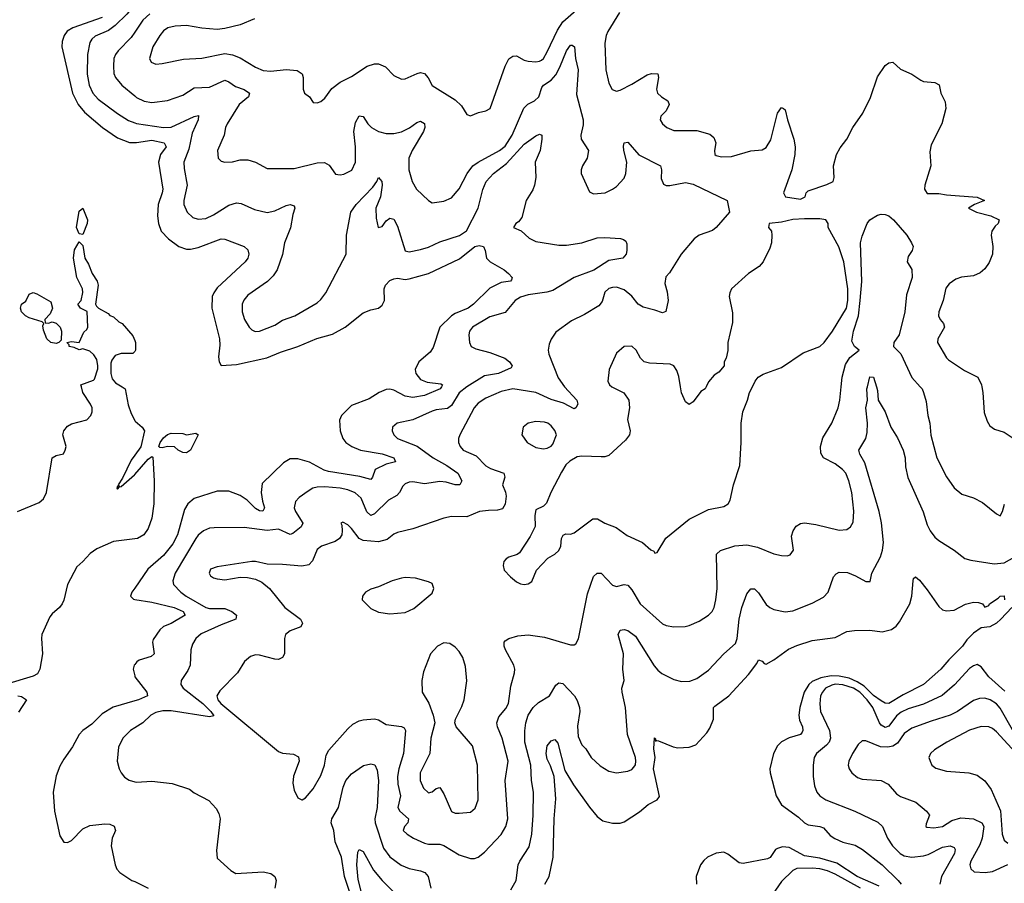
# Model space of a CAD drawing. Header units: inches. Extents: x 1552611 to 1694776, y 811966 to 917215.
# Tile 274 of 549: x 1609401 to 1614531, y 907415 to 911912. Entities that reach past the tile are written whole.
import ezdxf

# ---------------------------------------------------------------- set-up
doc = ezdxf.new("R2010")
doc.units = ezdxf.units.IN
doc.header["$MEASUREMENT"] = 0
for name, color, linetype in [('B6900', 7, 'Continuous'), ('B6901', 7, 'Continuous'), ('B6910', 7, 'Continuous'), ('B6911', 7, 'Continuous')]:
    doc.layers.add(name, color=color, linetype=linetype)

msp = doc.modelspace()

# ---------------------------------------------------------------- linework, layer by layer
at = {"layer": 'B6900', "color": 5}
for points, elevation in [([(1609390, 909350.7), (1609502.9, 909397.1), (1609524.1, 909415.9), (1609540.4, 909450), (1609569.6, 909630), (1609590, 909642.8), (1609628.7, 909651.3), (1609638, 909670), (1609642, 909690), (1609626, 909750), (1609630, 909771), (1609650, 909794.8), (1609670, 909806.8), (1609750, 909828), (1609771.6, 909850), (1609778.7, 909870), (1609777.4, 909890), (1609769.6, 909910), (1609729.7, 909969.7), (1609722.1, 910000)], 880), ([(1609933.7, 910000), (1609950.1, 909990), (1609966.3, 909906.3), (1609981.6, 909861.6), (1610000, 909825.3)], 880), ([(1610000, 909644.4), (1609981.2, 909618.8), (1609936.3, 909523.7), (1609913.4, 909490), (1609919.6, 909480.4), (1609910, 909482), (1609906.7, 909470), (1609910, 909466.4), (1609920.1, 909479.9), (1609930, 909480.3), (1609998.5, 909541.5), (1610000, 909543.1)], 880), ([(1610000, 909208.3), (1609890, 909195), (1609802.9, 909157.1), (1609767.2, 909132.8), (1609730, 909089.7), (1609697.7, 909062.2), (1609649.2, 908970), (1609630, 908889.2), (1609621.3, 908870), (1609608, 908850), (1609570, 908818), (1609558, 908802), (1609516.6, 908710), (1609513.9, 908690), (1609519.6, 908610), (1609505.4, 908530), (1609493.8, 908506.2), (1609470, 908493.1), (1609326.3, 908450)], 880), ([(1610000, 908951.8), (1609984.9, 908930), (1609978.7, 908910), (1609993.9, 908893.9), (1610000, 908892.9)], 920), ([(1610000, 908553.2), (1609997.6, 908550), (1609992.2, 908530), (1610000, 908494.3)], 920), ([(1609390.6, 908390.6), (1609410, 908387.6), (1609436, 908370), (1609394.1, 908305.9)], 880), ([(1610000, 908364.3), (1609888.3, 908331.7), (1609830, 908297.3), (1609776.2, 908243.8), (1609729.2, 908210), (1609710.2, 908190), (1609675.3, 908124.7), (1609630, 908060.4), (1609610, 908024.7), (1609590, 907974.3), (1609575.8, 907890), (1609581.9, 907790), (1609610, 907662.6), (1609630, 907628.4), (1609650, 907626.8), (1609670, 907637.2), (1609730, 907697.8), (1609765.2, 907714.8), (1609844.9, 907724.9), (1609870, 907721.7), (1609892.5, 907712.5), (1609899.3, 907690), (1609882, 907650), (1609877, 907610), (1609898.3, 907510), (1609907.4, 907487.4), (1609922.4, 907470), (1609985.5, 907430), (1610000, 907423.2)], 920), ([(1610000, 908223.8), (1609978, 908210), (1609937.3, 908170), (1609915.8, 908124.2), (1609909.1, 908050), (1609918.9, 908010), (1609929.2, 907989.2), (1609947.1, 907967.1), (1609971.3, 907951.3), (1610000, 907943.6)], 940)]:
    msp.add_lwpolyline(points, dxfattribs=dict(at, elevation=elevation))
at = {"layer": 'B6901', "color": 5}
for points, elevation in [([(1610000, 911989.9), (1609959.5, 911940.5), (1609898.7, 911881.3), (1609864, 911856), (1609794.4, 911825.6), (1609776.6, 911810), (1609766.9, 911793.1), (1609753.4, 911730), (1609752.4, 911627.6), (1609762.3, 911570), (1609781.5, 911530), (1609810, 911497.2), (1609910, 911423), (1609966.8, 911386.8), (1610000, 911374.4)], 940), ([(1609830, 911922.9), (1609678, 911870), (1609648.5, 911851.5), (1609632.6, 911830), (1609621.5, 911798.5), (1609619.8, 911770), (1609675.1, 911530), (1609706, 911470), (1609737.8, 911430), (1609831.8, 911350), (1609910, 911297.2), (1609972.8, 911272.8), (1610000, 911272.9)], 920), ([(1610000, 911847.4), (1609980.9, 911819.1), (1609912.9, 911750), (1609899.3, 911730), (1609891.9, 911710), (1609888.6, 911670), (1609891.8, 911631.8), (1609899.1, 911610), (1609933.6, 911570), (1610000, 911515)], 960), ([(1609722.1, 910000), (1609719.6, 910010), (1609785.6, 910034.4), (1609790, 910040.3), (1609807.1, 910092.9), (1609808.5, 910110), (1609802.1, 910142.1), (1609786.5, 910166.5), (1609765.3, 910185.3), (1609730, 910197), (1609710, 910193.2), (1609685.2, 910205.2), (1609659, 910210), (1609658, 910218), (1609646, 910230), (1609670, 910236), (1609710, 910231.3), (1609735.1, 910284.9), (1609750, 910298), (1609756, 910310), (1609752.1, 910392.1), (1609718, 910410), (1609704, 910430), (1609721.2, 910450), (1609729.5, 910490.5), (1609727.6, 910510), (1609698.2, 910570), (1609681.5, 910670), (1609686.4, 910713.6), (1609710, 910754.8), (1609730, 910736), (1609739.6, 910670), (1609758.4, 910638.4), (1609778, 910590), (1609804.6, 910550), (1609808.9, 910530), (1609796, 910430), (1609800.7, 910420.7), (1609810.8, 910410), (1609861.4, 910381.4), (1609870, 910371.3), (1609890, 910364.7), (1609918, 910338), (1609934, 910330), (1609990, 910266), (1610000, 910241.8)], 880), ([(1610000, 910184.3), (1609990, 910172.7), (1609930, 910173.2), (1609897.4, 910162.6), (1609880.6, 910139.4), (1609876.3, 910123.7), (1609875.3, 910070), (1609881.9, 910041.9), (1609900.3, 910020.3), (1609933.7, 910000)], 880)]:
    msp.add_lwpolyline(points, dxfattribs=dict(at, elevation=elevation))
at = {"layer": 'B6901', "color": 5, "elevation": 880}
for points in [[(1609730, 910794), (1609710, 910797), (1609696, 910830), (1609710, 910914.8), (1609730, 910930.7), (1609754, 910870), (1609752.9, 910850)], [(1609550, 910332), (1609570, 910338), (1609590.9, 910330.9), (1609610.7, 910310.7), (1609618.8, 910290), (1609616.9, 910243.1), (1609604.7, 910230), (1609590, 910226), (1609562, 910230), (1609542.7, 910250), (1609524.7, 910295.3), (1609522, 910318), (1609526, 910330), (1609518, 910338), (1609450, 910359.3), (1609430, 910369.3), (1609409.5, 910390), (1609405.2, 910410), (1609409.2, 910430), (1609433.2, 910446.8), (1609450, 910482), (1609470, 910491.3), (1609490, 910484.7), (1609562, 910442), (1609571.3, 910410), (1609559.8, 910380.2), (1609532, 910350), (1609534, 910334)]]:
    msp.add_lwpolyline(points, close=True, dxfattribs=at)
at = {"layer": 'B6910', "color": 5}
for points, elevation in [([(1611729.8, 910000), (1611690.7, 909969.3), (1611650, 909902.7), (1611630, 909886.6), (1611570, 909879.5), (1611550, 909873), (1611450, 909828.5), (1611366.8, 909810), (1611343.8, 909790), (1611341.3, 909770), (1611350.3, 909750), (1611368.9, 909730), (1611471.6, 909691.6), (1611555.2, 909630), (1611626.2, 909590), (1611683.9, 909550), (1611705.2, 909510), (1611694.9, 909490), (1611670, 909489.1), (1611623.1, 909503.1), (1611590, 909506.9), (1611510, 909495), (1611450, 909505.3), (1611430, 909503.5), (1611410, 909495.6), (1611396.6, 909483.4), (1611380.2, 909450), (1611366.5, 909433.5), (1611322.3, 909410), (1611250, 909337.7), (1611230, 909329.8), (1611210, 909348.8), (1611179.5, 909419.5), (1611148.2, 909448.2), (1611110, 909464), (1611070, 909472.5), (1610990, 909479.2), (1610950, 909477.6), (1610928.4, 909471.6), (1610903.3, 909456.7), (1610857.1, 909422.9), (1610837.7, 909402.3), (1610830.1, 909370), (1610837, 909350), (1610876.8, 909290), (1610867.1, 909270), (1610823.3, 909236.7), (1610810, 909231.4), (1610750, 909258.7), (1610690, 909251.4), (1610570, 909267.1), (1610414.4, 909265.6), (1610390, 909263.5), (1610358, 909250), (1610330, 909227), (1610317.7, 909210), (1610210.1, 909030), (1610197.8, 908990), (1610202.8, 908970), (1610240.2, 908930), (1610267.6, 908910), (1610370, 908851.4), (1610390, 908845.6), (1610470, 908846), (1610506.7, 908830), (1610530.4, 908810), (1610527.7, 908790), (1610450, 908761.2), (1610347, 908713), (1610318.6, 908690), (1610300.6, 908659.4), (1610291.7, 908630), (1610288.8, 908550), (1610277.3, 908522.7), (1610242.2, 908470), (1610240.2, 908450), (1610251.7, 908430), (1610354.1, 908350), (1610395.8, 908310), (1610412.6, 908287.4), (1610390, 908281.5), (1610190, 908313.3), (1610147.3, 908312.8), (1610110, 908304.2), (1610084.2, 908290), (1610042, 908250), (1610000, 908223.8)], 940), ([(1611597.9, 910000), (1611592.1, 909990), (1611510, 909954.6), (1611450, 909944.8), (1611410, 909951.4), (1611350, 909982.9), (1611330, 909987.9), (1611310, 909986.1), (1611273.1, 909970), (1611222.4, 909937.6), (1611130, 909902.3), (1611077, 909850), (1611067, 909827), (1611070, 909770.7), (1611083.8, 909730), (1611100.2, 909710), (1611131.5, 909690), (1611176.5, 909670), (1611290, 909651.8), (1611350.3, 909630), (1611358.8, 909610), (1611310, 909597.5), (1611252.8, 909570), (1611239.2, 909530), (1611230, 909517.7), (1611172.4, 909532.4), (1611010, 909558.9), (1610986.7, 909566.7), (1610910, 909607.7), (1610850, 909625.7), (1610810, 909625.6), (1610776.1, 909603.9), (1610664.2, 909495.8), (1610659.2, 909450), (1610665.2, 909405.2), (1610676.9, 909370), (1610668.4, 909351.6), (1610650, 909354.6), (1610630, 909366.8), (1610585.4, 909410), (1610550, 909434.3), (1610490, 909457), (1610430, 909456.8), (1610310, 909419.2), (1610276.5, 909390), (1610259.7, 909360.3), (1610222.5, 909230), (1610198.3, 909181.7), (1610150, 909121.2), (1610067.8, 909050), (1610000, 908951.8)], 920), ([(1612239.4, 910000), (1612239.6, 909999.6), (1612303.2, 909930), (1612308.8, 909910), (1612299.1, 909890), (1612290, 909885.4), (1612235.2, 909915.2), (1612170, 909934.2), (1612090, 909970.4), (1611970, 909989.2), (1611910, 909975), (1611830, 909941.3), (1611790, 909914.8), (1611769.1, 909890.9), (1611694, 909750), (1611687.4, 909730), (1611687.7, 909710), (1611695.8, 909690), (1611711.7, 909670), (1611780, 909640), (1611829.2, 909589.2), (1611854.4, 909574.4), (1611923.7, 909550), (1611928.9, 909530), (1611916.1, 909490), (1611932.2, 909452.2), (1611936, 909430), (1611930, 909389.4), (1611915.6, 909364.4), (1611890, 909357.3), (1611843.4, 909356.6), (1611797.3, 909350), (1611730, 909323.1), (1611650, 909323.9), (1611610, 909315.3), (1611450, 909260.3), (1611370, 909242.2), (1611350, 909232.6), (1611315.5, 909204.5), (1611270, 909193.3), (1611190, 909200.5), (1611170, 909209.8), (1611130, 909262), (1611110, 909280.7), (1611084.7, 909295.3), (1611074, 909290), (1611079.3, 909279.3), (1611081.7, 909250), (1611078.5, 909230), (1611067.6, 909210), (1611045, 909195), (1610972.7, 909170), (1610950, 909152.6), (1610926.6, 909093.4), (1610907.8, 909072.2), (1610870, 909065.8), (1610770, 909075.4), (1610690, 909076.2), (1610630, 909089.6), (1610610, 909089.6), (1610430, 909062.9), (1610394.8, 909050), (1610388.2, 909030), (1610395.2, 909015.2), (1610410, 909004.9), (1610430, 908999.5), (1610470, 908994.9), (1610550, 909007.9), (1610586.8, 909006.8), (1610630, 908998), (1610663, 908983), (1610701.6, 908950), (1610782, 908850), (1610863.7, 908790), (1610873.4, 908770), (1610864.9, 908750), (1610810.2, 908729.8), (1610786.3, 908710), (1610780.2, 908690), (1610780.9, 908610), (1610770, 908589.6), (1610750, 908579.7), (1610730, 908580.9), (1610650, 908602.2), (1610630, 908603.5), (1610603.8, 908596.2), (1610572.7, 908570), (1610534.9, 908510), (1610442.7, 908417.3), (1610427.3, 908390), (1610432.7, 908370), (1610449.1, 908350), (1610750, 908101.3), (1610770, 908092.4), (1610826.7, 908086.7), (1610853.2, 908073.2), (1610856.3, 908050), (1610827.8, 907972.2), (1610824.3, 907935.7), (1610830, 907899.1), (1610850, 907859.5), (1610870, 907848.5), (1610872.7, 907850), (1610890, 907860.4), (1610930, 907907), (1610970, 907976.3), (1610988.3, 908030), (1610998.2, 908081.8), (1611011.7, 908108.3), (1611110, 908219.5), (1611136.9, 908243.1), (1611170, 908260.8), (1611190, 908266.3), (1611250, 908270.4), (1611270, 908266.4), (1611310, 908242.3), (1611390.9, 908230.9), (1611403.5, 908223.5), (1611411.6, 908210), (1611399.8, 908090), (1611375.8, 908010), (1611368.7, 907970), (1611370.5, 907930.5), (1611384.2, 907870), (1611370.8, 907810), (1611381.6, 907790), (1611426.9, 907750), (1611423.6, 907730), (1611405.2, 907710), (1611399.5, 907690), (1611420.3, 907670), (1611452, 907650), (1611510, 907623.8), (1611530, 907618.2), (1611590, 907617.6), (1611610, 907612.2), (1611690, 907562.8), (1611750, 907544.4), (1611770, 907543.8), (1611790, 907550.3), (1611823.1, 907576.9), (1611910, 907668.9), (1611934.4, 907710), (1611944.5, 907750), (1611929.9, 907950), (1611946, 908050), (1611914.7, 908170), (1611890.6, 908230), (1611886.9, 908250), (1611897.9, 908282.1), (1611934.4, 908325.6), (1611947.4, 908350), (1611959.4, 908440.6), (1611979.2, 908510), (1611980.4, 908530), (1611975.1, 908550), (1611932.3, 908630), (1611926, 908650), (1611924.7, 908670), (1611930, 908676.4), (1611949.4, 908690), (1611996.3, 908703.7), (1612050, 908708.7), (1612135.6, 908695.6), (1612270, 908657), (1612290, 908657.1), (1612298, 908662), (1612312.5, 908687.5), (1612358.9, 908921.1), (1612390, 909013), (1612410, 909030.4), (1612430, 909028.7), (1612490, 908966.7), (1612510, 908960.7), (1612550, 908970.2), (1612570, 908967.6), (1612590, 908943.1), (1612634.2, 908870), (1612750, 908766.3), (1612770, 908756.5), (1612810, 908750.3), (1612868.5, 908751.5), (1612890, 908756.9), (1612940.7, 908779.3), (1612989.6, 908810), (1613008.3, 908830), (1613018.7, 908850), (1613028.8, 908890), (1613035.3, 908950), (1613031.7, 909128.3), (1613051.8, 909148.2), (1613127.6, 909172.4), (1613190, 909176.6), (1613244.6, 909164.6), (1613329.6, 909130.4), (1613370, 909121.3), (1613400.1, 909119.9), (1613414.7, 909125.3), (1613433.3, 909150), (1613423.1, 909223.1), (1613430.9, 909250), (1613446.4, 909273.6), (1613470, 909288.1), (1613490, 909290.9), (1613550, 909283.8), (1613670, 909254.3), (1613710, 909257), (1613729.5, 909270), (1613744, 909296), (1613747, 909353), (1613737.5, 909450), (1613722, 909510), (1613705.8, 909550), (1613688.7, 909570), (1613650, 909598.4), (1613589.8, 909630), (1613574.7, 909654.7), (1613573, 909690), (1613585.1, 909734.9), (1613633.2, 909810), (1613666.4, 909890), (1613675, 909930), (1613681.4, 910000)], 960), ([(1612486.8, 910000), (1612490, 909997.3), (1612548.5, 909968.5), (1612575.5, 909930), (1612578.4, 909890), (1612568.4, 909830), (1612581.7, 909770), (1612578.3, 909750), (1612558.2, 909721.8), (1612470, 909642.9), (1612450, 909635.6), (1612430, 909634.7), (1612330, 909639.6), (1612305.1, 909634.9), (1612266.6, 909613.4), (1612246.9, 909593.1), (1612224.4, 909555.6), (1612168.5, 909450), (1612145.3, 909394.7), (1612130, 909378), (1612090, 909359.3), (1612084.2, 909330), (1612086.6, 909273.4), (1612059.9, 909220.1), (1612004.9, 909135.1), (1611993.7, 909126.3), (1611950, 909113.2), (1611935.9, 909104.1), (1611924, 909090), (1611920.7, 909070), (1611925.5, 909045.5), (1611958.8, 909010), (1611990, 908984.9), (1612010, 908974), (1612030, 908970.7), (1612050, 908974), (1612070, 908986), (1612094, 909046), (1612152, 909108), (1612190, 909128), (1612210, 909147.3), (1612220.5, 909170), (1612224.7, 909210), (1612233, 909227), (1612246, 909234), (1612270, 909233.4), (1612290, 909240.3), (1612388, 909312), (1612412.3, 909312.3), (1612450, 909290.4), (1612508.1, 909268.1), (1612565.9, 909225.9), (1612646.8, 909190), (1612690, 909151.3), (1612704.7, 909144.7), (1612710, 909134), (1612722, 909138), (1612768.2, 909211.8), (1612890, 909310.5), (1612990, 909360.3), (1613070, 909376.2), (1613092.8, 909390), (1613103.5, 909410), (1613119.7, 909490), (1613153.6, 909590), (1613160.7, 909710), (1613160.9, 909810), (1613169, 909870), (1613193.2, 909930), (1613204, 909970), (1613218.6, 910000)], 980), ([(1611959.7, 907380.3), (1611988, 907430), (1611998.8, 907510), (1612006.8, 907530), (1612055, 907605), (1612069.3, 907670.7), (1612076.5, 907770), (1612077.2, 907890), (1612067.8, 907950), (1612063.6, 908030), (1612033.4, 908150), (1612032.2, 908207.8), (1612037.4, 908250), (1612051, 908290), (1612075.7, 908330), (1612104, 908356), (1612161, 908390), (1612193.6, 908446.4), (1612210, 908458), (1612230, 908455.6), (1612290.8, 908390.8), (1612305.9, 908365.9), (1612317.8, 908330), (1612319.3, 908310), (1612306.7, 908233.3), (1612310, 908179.1), (1612330, 908134.9), (1612350, 908114), (1612378.4, 908070), (1612425.7, 908025.7), (1612470, 907999), (1612510, 907989), (1612570, 907997.8), (1612590, 908007.6), (1612600.9, 908019.1), (1612608.9, 908031.1), (1612611.2, 908050), (1612609.8, 908070.2), (1612567.6, 908190), (1612557, 908330), (1612539.8, 908410), (1612538.3, 908430), (1612549.7, 908470.3), (1612543.2, 908530), (1612546.2, 908610), (1612519.7, 908710), (1612530, 908732.4), (1612550, 908736.5), (1612570, 908731.6), (1612610, 908701.5), (1612707, 908547), (1612725.1, 908525.1), (1612747.6, 908507.6), (1612810, 908475.5), (1612850, 908466.1), (1612893.4, 908466.6), (1612930, 908480.9), (1612990, 908524), (1613070.5, 908609.5), (1613130, 908663.7), (1613139.4, 908690), (1613149.2, 908789.2), (1613163, 908850), (1613190, 908921.6), (1613210, 908948.5), (1613230, 908948.5), (1613250, 908927), (1613290, 908867.2), (1613310, 908850.3), (1613330, 908840.9), (1613390, 908828.9), (1613430, 908832.8), (1613530, 908873.1), (1613590, 908904.9), (1613612.8, 908930), (1613641.7, 909010), (1613654.7, 909025.3), (1613670, 909034.3), (1613713.6, 909033.6), (1613756.2, 909016.2), (1613810, 908986.4), (1613833, 908987), (1613840.5, 909030), (1613885.6, 909114.4), (1613897.4, 909150), (1613902.4, 909190), (1613891, 909291), (1613878.7, 909350), (1613804, 909604), (1613778.2, 909650), (1613772.6, 909670), (1613809.8, 909730), (1613817.4, 909762.6), (1613817.9, 909810), (1613809, 909890), (1613818.3, 909930), (1613815.8, 909990), (1613818.2, 910000)], 940), ([(1612977, 910000), (1612972, 909990), (1612950, 909975.3), (1612910, 909922), (1612890, 909908.7), (1612870, 909922), (1612850, 909968.7), (1612844.3, 910000)], 980), ([(1613864.6, 910000), (1613870, 909981), (1613874.9, 909930), (1613910.2, 909870), (1613940.7, 909790), (1613974.1, 909734.1), (1614004.8, 909670), (1614015, 909630), (1614016.9, 909583.1), (1614027.8, 909527.8), (1614108.1, 909348.1), (1614130, 909281.3), (1614145.2, 909250), (1614170, 909216.9), (1614190, 909199.5), (1614270, 909148.7), (1614326.4, 909106.4), (1614356.9, 909096.9), (1614477.7, 909077.7), (1614530, 909083.5), (1614684.4, 909170)], 940), ([(1614093.6, 910000), (1614102.6, 909990), (1614110.4, 909970), (1614123.8, 909923.8), (1614133.6, 909850), (1614143.9, 909810), (1614148.5, 909748.5), (1614179.1, 909630), (1614230, 909530.4), (1614270, 909474.4), (1614310, 909441.3), (1614370, 909422.4), (1614418.3, 909398.3), (1614490, 909338.8), (1614510, 909327.7), (1614522.7, 909350), (1614531.9, 909388.1)], 960), ([(1614413.6, 910000), (1614419.5, 909970), (1614426.1, 909866.1), (1614441.7, 909821.7), (1614456.7, 909796.7), (1614479.9, 909779.9), (1614530, 909763.1), (1614630, 909697.6), (1614670, 909677), (1614690, 909670.4), (1614730, 909670.4), (1614770, 909688.5), (1614810, 909725.5), (1614833.6, 909766.4), (1614923.3, 909816.7), (1614957.3, 909850), (1614988.9, 909891.1), (1614996.8, 909910), (1615001.8, 909950), (1615001.3, 910000)], 980), ([(1610000, 909825.3), (1610001.8, 909821.8), (1610038.5, 909790), (1610050.1, 909770), (1610032.1, 909688), (1610000, 909644.4)], 880), ([(1610000, 909543.1), (1610070, 909624), (1610090, 909637.6), (1610093.7, 909633.7), (1610101.1, 909510), (1610100.1, 909390), (1610090, 909315.6), (1610070, 909261.8), (1610047.1, 909230), (1610014.4, 909210), (1610000, 909208.3)], 880), ([(1612136.2, 907410), (1612160.5, 907450), (1612180.2, 907550), (1612185.9, 907750), (1612194.6, 907854.6), (1612185.2, 907970), (1612166.7, 908026.7), (1612150, 908060.5), (1612143.7, 908090), (1612149, 908130), (1612170, 908157), (1612190, 908163.8), (1612204.7, 908144.7), (1612241.1, 908001.1), (1612287, 907927), (1612370, 907810.3), (1612410, 907763.1), (1612439.9, 907739.9), (1612490, 907727), (1612530, 907727.2), (1612550, 907735.3), (1612630, 907786.9), (1612675.1, 907824.9), (1612722, 907850), (1612734, 907866), (1612704, 908010), (1612712.2, 908070), (1612705.2, 908114.8), (1612708, 908172), (1612714, 908166), (1612714, 908154), (1612721.2, 908158.8), (1612730, 908157.3), (1612805.3, 908125.3), (1612830, 908119.2), (1612890, 908123.2), (1612924, 908136), (1612981.4, 908198.6), (1612996.8, 908223.2), (1613015.4, 908270), (1613016.8, 908330), (1613022.3, 908337.7), (1613096.4, 908390), (1613198.4, 908501.6), (1613241.7, 908558.3), (1613250, 908578.8), (1613270, 908571.3), (1613279.8, 908559.8), (1613290, 908556.4), (1613330, 908578.5), (1613406.8, 908633.2), (1613450, 908652.3), (1613530, 908678.3), (1613650, 908693.9), (1613710, 908725.2), (1613750, 908731.3), (1613830, 908732.3), (1613895.4, 908724.6), (1613944, 908736), (1613967, 908753), (1613984.6, 908775.4), (1614039.5, 908870), (1614049.6, 908910), (1614056, 908990), (1614059, 909001), (1614069.3, 909010.7), (1614090, 908993.4), (1614130, 908942.4), (1614190, 908855.3), (1614210, 908838), (1614230, 908832.9), (1614270, 908836.5), (1614330, 908868.7), (1614370, 908878), (1614396.7, 908876.7), (1614418, 908870), (1614430, 908852), (1614450, 908862), (1614454, 908870), (1614500.2, 908899.8), (1614509, 908910), (1614530, 908910.8), (1614532, 908890)], 920), ([(1610000, 908892.9), (1610090, 908879.1), (1610205.3, 908850), (1610252, 908830), (1610262.3, 908810), (1610190, 908768.2), (1610150, 908752.5), (1610130, 908734.7), (1610096.4, 908683.6), (1610093.4, 908670), (1610102, 908610), (1610084.9, 908595.1), (1610023.5, 908576.5), (1610011.4, 908568.6), (1610000, 908553.2)], 920), ([(1614571.3, 908851.3), (1614512.7, 908790), (1614490, 908769.6), (1614456, 908750), (1614410, 908744.2), (1614370, 908717.7), (1614336.8, 908683.2), (1614313.4, 908650), (1614242, 908578), (1614201.3, 908530), (1614110.2, 908450), (1614004.3, 908395.7), (1613930, 908350.4), (1613910, 908352.4), (1613890, 908364.7), (1613850, 908393.1), (1613800.8, 908440.8), (1613764, 908464), (1613722.6, 908482.6), (1613670, 908493.3), (1613630, 908495.4), (1613575.6, 908484.4), (1613530, 908464.9), (1613513.5, 908450), (1613488.5, 908410), (1613465.1, 908330), (1613460.1, 908290), (1613464.7, 908264.7), (1613479.2, 908230), (1613482, 908210), (1613478.5, 908201.5), (1613470.1, 908189.9), (1613410, 908171.9), (1613370, 908150.4), (1613349.6, 908130), (1613328.2, 908090), (1613310.1, 908010.1), (1613310.7, 907990), (1613342, 907870), (1613370, 907823.2), (1613459, 907759), (1613490.4, 907730), (1613510, 907719.7), (1613570, 907710.9), (1613590, 907702.6), (1613624.1, 907664.1), (1613647.6, 907647.6), (1613690, 907629.4), (1613753.4, 907613.4), (1613792, 907590), (1613895.3, 907510), (1613977.6, 907430), (1613993.4, 907410)], 920), ([(1614534.3, 908414.3), (1614450.5, 908490), (1614410, 908541.5), (1614390, 908553.1), (1614370, 908547.6), (1614350, 908532.8), (1614271.8, 908448.2), (1614208.1, 908391.9), (1614110, 908347), (1614030, 908322.8), (1613993.6, 908306.4), (1613970, 908286.9), (1613930, 908232.4), (1613910, 908225.2), (1613890, 908237.3), (1613880.2, 908250), (1613847, 908330), (1613817.6, 908370), (1613777.8, 908410), (1613745.2, 908430), (1613690, 908448.3), (1613650, 908450.7), (1613632.9, 908447.1), (1613600.1, 908430), (1613583.3, 908410), (1613573.8, 908390), (1613569.5, 908349.5), (1613574, 908310), (1613620.1, 908210), (1613625.1, 908170), (1613617.9, 908150), (1613605.6, 908134.4), (1613552.6, 908090), (1613541.3, 908070), (1613535.7, 908030), (1613535.6, 907970), (1613542.7, 907922.7), (1613555, 907890), (1613570.8, 907870.8), (1613602, 907850), (1613752.4, 907790), (1613873, 907733), (1613896.3, 907710), (1613922.6, 907650), (1613949.4, 907610), (1613989.3, 907570), (1614010, 907558.1), (1614050, 907550.1), (1614110, 907556.8), (1614135.2, 907564.8), (1614210, 907603.2), (1614249.1, 907609.1), (1614270, 907601.6), (1614275.8, 907590), (1614271.5, 907570), (1614204.1, 907450), (1614194.7, 907410)], 940), ([(1610000, 908494.3), (1610000.9, 908490), (1610063.1, 908410), (1610066.7, 908390), (1610019.5, 908370), (1610000, 908364.3)], 920), ([(1614573.9, 908213.9), (1614510, 908326.4), (1614490, 908349.9), (1614457.7, 908370), (1614430, 908377.9), (1614402.7, 908377.3), (1614370, 908366.5), (1614288.2, 908310), (1614250, 908289.3), (1614150, 908259.6), (1614050, 908223.2), (1614010, 908195.2), (1613975, 908145), (1613950, 908128.3), (1613923.9, 908123.9), (1613885.9, 908125.9), (1613810, 908155.8), (1613790, 908156.2), (1613770, 908137), (1613740.2, 908090), (1613720.9, 908050), (1613718, 908030), (1613722.6, 908010), (1613737, 907990), (1613766.3, 907966.3), (1613790, 907957.2), (1613890.4, 907950), (1613926.7, 907930), (1613970, 907881.1), (1613990, 907866.3), (1614070, 907836.5), (1614125.3, 907790), (1614141.6, 907770), (1614124.7, 907724.7), (1614122, 907710), (1614126.8, 907706.8), (1614164.2, 907704.2), (1614209.3, 907710), (1614257.8, 907742.2), (1614304.8, 907755.2), (1614370, 907750.4), (1614414.2, 907730), (1614424, 907710), (1614416.6, 907650), (1614404.3, 907615.7), (1614357.7, 907530), (1614352.4, 907510), (1614356.5, 907490), (1614373.7, 907473.7), (1614430.9, 907470.9), (1614470, 907476.6), (1614550, 907511.6)], 960), ([(1614707.5, 907967.5), (1614490, 908203.2), (1614470, 908220.2), (1614450, 908229.8), (1614410, 908230.6), (1614350, 908212.1), (1614232, 908150), (1614168.2, 908110), (1614146.4, 908090), (1614137.6, 908070), (1614144.2, 908050), (1614154.4, 908030), (1614174.4, 908014.4), (1614230, 907998.3), (1614346, 907990), (1614390, 907978.5), (1614430, 907948.4), (1614462.7, 907902.7), (1614511.1, 907791.1), (1614520.1, 907670), (1614530, 907639.5), (1614550, 907624.1)], 980), ([(1611122.3, 907362.3), (1611092.4, 907450), (1611077.3, 907550), (1611045.3, 907630), (1611037.3, 907690), (1611023.8, 907730), (1611026.3, 907750), (1611062.4, 907810), (1611085.4, 907914.6), (1611100.7, 907950), (1611130, 907984.4), (1611192.8, 908027.2), (1611230, 908037.3), (1611250.8, 908030.8), (1611263.8, 908003.8), (1611270.1, 907950), (1611263.7, 907810), (1611251.9, 907750), (1611252.9, 907730), (1611297.1, 907597.1), (1611330, 907552), (1611388.2, 907508.2), (1611430, 907490.9), (1611490, 907479.8), (1611511.1, 907470), (1611528.3, 907450), (1611543.2, 907390)], 940), ([(1610000, 907943.6), (1610010, 907940.9), (1610090, 907946), (1610194.5, 907934.5), (1610285.2, 907905.3), (1610310, 907886), (1610386.2, 907846.2), (1610423.8, 907803.8), (1610437.6, 907777.6), (1610444.4, 907750), (1610425.5, 907585.5), (1610430, 907546), (1610500.9, 907480.9), (1610526.4, 907466.4), (1610670, 907474.6), (1610710, 907466), (1610730.6, 907450), (1610736.4, 907430), (1610730.3, 907390)], 940), ([(1613879.8, 907399.8), (1613764.4, 907450), (1613658.8, 907518.8), (1613570, 907545.5), (1613490, 907557), (1613410, 907601.7), (1613375.9, 907604.1), (1613350, 907596.6), (1613339.8, 907590), (1613311.6, 907548.4), (1613297.7, 907542.3), (1613170, 907517.5), (1613150, 907520.6), (1613090, 907567), (1613070, 907576.8), (1613030, 907572.1), (1612985.2, 907550), (1612966.1, 907533.9), (1612948.1, 907510), (1612925.1, 907450), (1612927.1, 907410)], 920), ([(1611206, 907270), (1611164.9, 907435.1), (1611157, 907510), (1611163.1, 907576.9), (1611170, 907590.4), (1611190, 907579.5), (1611243.5, 907483.5), (1611290, 907429.4), (1611419.6, 907299.6)], 920), ([(1613782.8, 907390), (1613650, 907462.3), (1613610, 907479.1), (1613570, 907489.5), (1613530, 907493.2), (1613450, 907491.2), (1613430, 907481.2), (1613370, 907423.7), (1613323.3, 907356.7)], 940), ([(1610000, 907423.2), (1610070.7, 907390)], 920)]:
    msp.add_lwpolyline(points, dxfattribs=dict(at, elevation=elevation))
for points, elevation in [([(1612090, 909819.1), (1612050.8, 909810), (1612024, 909790), (1612018, 909750), (1612044.9, 909710), (1612090, 909683.7), (1612130, 909677.1), (1612150, 909680.7), (1612169.5, 909690.5), (1612178, 909702), (1612197, 909750), (1612190, 909773.2), (1612170, 909797), (1612152.7, 909810), (1612135.5, 909815.5)], 980), ([(1610270, 909750.7), (1610318, 909758), (1610330.8, 909750), (1610290, 909669.6), (1610270, 909656.2), (1610250, 909658), (1610226, 909670), (1610207.3, 909687.2), (1610170, 909688.8), (1610142.5, 909682.5), (1610130, 909683.5), (1610126, 909690), (1610131.9, 909710), (1610150, 909734.6), (1610170, 909751.7), (1610190, 909759), (1610250, 909756.3)], 880), ([(1611410, 909007.6), (1611390, 909004.2), (1611341, 908990), (1611270, 908958.4), (1611230, 908946.6), (1611202.8, 908930), (1611186.8, 908910), (1611186, 908890), (1611190, 908884.7), (1611230, 908846), (1611270, 908826), (1611330, 908818), (1611410, 908825.5), (1611454.9, 908845.1), (1611550, 908924.7), (1611559, 908950), (1611550, 908975.3), (1611530, 908985.2), (1611462.9, 909002.9)], 980), ([(1611610, 908667), (1611577.3, 908650), (1611541.6, 908610), (1611504.8, 908515.2), (1611496, 908470), (1611498, 908410), (1611532.3, 908352.3), (1611555.6, 908290), (1611563.6, 908250), (1611543.6, 908170), (1611537.3, 908090), (1611487.5, 907990), (1611488.1, 907950), (1611505.3, 907910), (1611530, 907886.4), (1611550, 907890.5), (1611570, 907908), (1611590, 907913.4), (1611610, 907880.5), (1611650, 907788.3), (1611670, 907780.2), (1611690, 907779.3), (1611750, 907785.8), (1611774.5, 907805.5), (1611790.5, 907849.5), (1611787, 908030), (1611760.4, 908130), (1611675.1, 908230), (1611667.6, 908250), (1611671.1, 908270), (1611704.5, 908335.5), (1611716.4, 908370), (1611731, 908469), (1611723.7, 908543.7), (1611709.7, 908590), (1611690, 908622), (1611670, 908643.7), (1611642.7, 908662.7)], 980)]:
    msp.add_lwpolyline(points, close=True, dxfattribs=dict(at, elevation=elevation))
at = {"layer": 'B6911', "color": 5}
for points, elevation in [([(1610624.6, 911915.4), (1610550, 911885.2), (1610470, 911865.7), (1610430, 911861.1), (1610350, 911867.4), (1610270, 911881), (1610210, 911878.7), (1610173, 911870), (1610150, 911853.7), (1610130, 911829.6), (1610095.2, 911770), (1610077, 911710), (1610086.4, 911690), (1610110, 911679.5), (1610143.1, 911683.1), (1610253.3, 911706.7), (1610350, 911712.1), (1610470, 911735.2), (1610510, 911728.6), (1610550, 911712.8), (1610630, 911663.9), (1610670, 911647.6), (1610710, 911643.2), (1610790, 911651.8), (1610846.9, 911646.9), (1610872.4, 911630), (1610877, 911610), (1610878, 911550), (1610884, 911530), (1610910.9, 911510.9), (1610930, 911481), (1610950, 911478), (1610970, 911486), (1610990, 911503), (1611026.9, 911553.1), (1611070, 911587), (1611130, 911616.5), (1611210.6, 911669.4), (1611250, 911682), (1611270, 911681.1), (1611306.2, 911666.2), (1611350, 911620.5), (1611390, 911601.3), (1611410, 911604.2), (1611472.2, 911632.2), (1611490, 911636.5), (1611510, 911632.4), (1611529.1, 911609.1), (1611550, 911568.2), (1611670, 911493.7), (1611702.6, 911462.6), (1611730, 911418.8), (1611750, 911410.8), (1611791.6, 911428.4), (1611830, 911436.4), (1611851.5, 911450), (1611929.9, 911670.1), (1611950, 911708.2), (1611970, 911722), (1611990, 911724.4), (1612030, 911700.2), (1612050, 911695), (1612090, 911692.6), (1612110, 911695), (1612119, 911701), (1612130, 911710.3), (1612150, 911744.7), (1612203.4, 911856.6), (1612230, 911899.8), (1612370, 912024.4)], 980), ([(1610078.3, 911941.7), (1610042.5, 911910), (1610000, 911847.4)], 960), ([(1612525.4, 911950), (1612465.1, 911850), (1612456.3, 911830), (1612449.3, 911790), (1612454.9, 911650), (1612470, 911581), (1612487.9, 911547.9), (1612510, 911540.4), (1612530, 911545.3), (1612590, 911575.8), (1612670, 911624.7), (1612692.4, 911632.4), (1612726, 911630), (1612730.2, 911610.2), (1612718.7, 911550), (1612724.6, 911530), (1612744.9, 911510), (1612777.4, 911490), (1612785.2, 911470), (1612770, 911436.9), (1612741.6, 911410), (1612738.4, 911390), (1612750.4, 911370), (1612773, 911350), (1612810, 911334.3), (1612930, 911334), (1612996.3, 911316.3), (1613017.8, 911297.8), (1613028.8, 911270), (1613020.5, 911230), (1613022.8, 911210), (1613030, 911204), (1613058, 911198), (1613110, 911198.9), (1613210, 911228.1), (1613270, 911234.7), (1613290, 911246.5), (1613314.5, 911285.5), (1613350, 911424.9), (1613370, 911454.9), (1613381, 911450), (1613390, 911442.8), (1613401.3, 911390), (1613435.4, 911290), (1613441.4, 911250), (1613439, 911210), (1613424.2, 911130), (1613381.5, 911010), (1613390.7, 910990), (1613470, 910976.5), (1613493.7, 910990), (1613498.3, 911010), (1613510, 911020.9), (1613606.5, 911053.5), (1613639.5, 911070), (1613644.2, 911090), (1613642, 911150), (1613657.1, 911210), (1613675.9, 911244.1), (1613710.9, 911290), (1613741.4, 911350), (1613794.5, 911425.5), (1613834.1, 911505.9), (1613870, 911614.6), (1613910, 911672.9), (1613930, 911686.5), (1613951.1, 911691.1), (1613990, 911654.4), (1614050, 911628.9), (1614096.5, 911596.5), (1614110.2, 911590.2), (1614170, 911584.2), (1614192.3, 911572.3), (1614201.1, 911530), (1614223.4, 911483.4), (1614226.3, 911450), (1614205.2, 911370), (1614150, 911259.3), (1614144, 911224), (1614149, 911150), (1614117.7, 911050), (1614115.6, 911030), (1614120, 911020), (1614130, 911006.8), (1614190, 911005.9), (1614230, 910999.2), (1614390, 910988.4), (1614427.3, 910970), (1614376, 910950), (1614344.7, 910930), (1614386, 910910), (1614462, 910890), (1614503.8, 910870), (1614499.5, 910850), (1614483, 910837), (1614466.9, 910810), (1614463.1, 910790), (1614470.9, 910730), (1614469.2, 910690.8), (1614452.3, 910647.7), (1614430, 910615.1), (1614406.4, 910593.6), (1614370, 910578.5), (1614308.7, 910571.3), (1614278.6, 910561.4), (1614243.2, 910536.8), (1614227.1, 910512.9), (1614212.7, 910450), (1614190.3, 910390), (1614188.9, 910370), (1614197, 910350), (1614214.9, 910330), (1614220.3, 910310), (1614184.7, 910250), (1614183.6, 910230), (1614230, 910150.4), (1614240.2, 910140.2), (1614324.2, 910084.2), (1614393.7, 910050), (1614411.7, 910010), (1614413.6, 910000)], 980), ([(1610000, 911515), (1610010, 911506.7), (1610050, 911487.8), (1610090, 911480.5), (1610170, 911490.2), (1610250, 911519.3), (1610310, 911557), (1610390, 911560.8), (1610470, 911596), (1610490, 911588.4), (1610524.4, 911564.4), (1610570, 911548.4), (1610597.4, 911530), (1610593.4, 911510), (1610543.9, 911470), (1610481.5, 911370), (1610472.7, 911350), (1610466.3, 911310), (1610431.7, 911230), (1610434.9, 911190), (1610450, 911174.9), (1610470, 911169), (1610510, 911172.4), (1610550, 911182), (1610590, 911182.3), (1610630, 911170.3), (1610690, 911136), (1610830, 911137.3), (1610950, 911166), (1610988.9, 911168.9), (1611013.9, 911153.9), (1611046.7, 911106.7), (1611070, 911103), (1611090, 911108), (1611131, 911129), (1611149.7, 911170), (1611150.6, 911250), (1611142.2, 911330), (1611150, 911376.4), (1611170, 911411.7), (1611190, 911407), (1611214.5, 911370), (1611233.8, 911350), (1611270, 911328.7), (1611310, 911319.3), (1611350, 911318.6), (1611390, 911327.2), (1611431.3, 911348.7), (1611470, 911376.9), (1611490, 911384), (1611510, 911370.4), (1611511.3, 911350), (1611504.3, 911330), (1611446.2, 911230), (1611427.8, 911190), (1611428.4, 911130), (1611445.4, 911070), (1611467.7, 911030), (1611530, 910970.6), (1611550, 910957.3), (1611610, 910966), (1611650, 910983.6), (1611690, 911030.3), (1611733.2, 911110), (1611762.4, 911150), (1611789.9, 911170.1), (1611901.7, 911230), (1611930, 911253.4), (1611967.6, 911310), (1612028.3, 911451.7), (1612048.2, 911471.8), (1612083.1, 911490), (1612106.4, 911510), (1612121.4, 911558.6), (1612129.6, 911570), (1612170, 911596.1), (1612194.7, 911625.3), (1612215.6, 911664.4), (1612250, 911750.3), (1612270, 911779.6), (1612279, 911779), (1612291, 911771), (1612296, 911710), (1612310.1, 911650), (1612302.2, 911522.2), (1612337, 911390), (1612336.3, 911363.7), (1612324.9, 911310), (1612327, 911290), (1612363.8, 911230), (1612357.6, 911190), (1612333, 911150), (1612326, 911130), (1612326.4, 911110), (1612370, 911016), (1612390, 911004.9), (1612450.7, 911010.7), (1612490, 911028.7), (1612510, 911043.1), (1612550, 911087), (1612559.3, 911110), (1612563.7, 911170), (1612548.1, 911230), (1612546.7, 911253.3), (1612550, 911270.8), (1612570, 911274.4), (1612627.5, 911207.5), (1612740.3, 911150), (1612744.9, 911130), (1612744.1, 911084.1), (1612755.9, 911055.9), (1612770, 911048), (1612788.2, 911048.2), (1612870, 911064.6), (1612910, 911055.3), (1613087.3, 910970), (1613098.8, 910910), (1613030.3, 910830), (1613010, 910814.3), (1612940.7, 910790), (1612915.5, 910770), (1612847.3, 910690), (1612786.5, 910593.5), (1612768.1, 910571.9), (1612762.7, 910537.3), (1612774.8, 910494.8), (1612780.6, 910450), (1612768.3, 910391.7), (1612750, 910384.5), (1612710, 910399.8), (1612650, 910414.5), (1612624.2, 910430), (1612590, 910472.1), (1612550, 910505.7), (1612510, 910518.3), (1612490, 910517.4), (1612470, 910512.6), (1612450, 910492), (1612435.8, 910444.2), (1612418.2, 910421.8), (1612343.4, 910376.6), (1612275.6, 910344.4), (1612194.6, 910285.4), (1612170, 910248.7), (1612158.8, 910221.2), (1612154.9, 910190), (1612158.7, 910170), (1612206, 910046), (1612239.4, 910000)], 960), ([(1610000, 911374.4), (1610010, 911370.7), (1610150, 911350.7), (1610190, 911352.3), (1610310, 911408.3), (1610332, 911412), (1610331.4, 911390), (1610299.6, 911320.4), (1610282, 911238), (1610255.9, 911170), (1610256.8, 911136.8), (1610272.5, 911050), (1610255.8, 910970), (1610256.5, 910950), (1610273.6, 910910), (1610302.4, 910882.4), (1610330, 910873.5), (1610370, 910877.1), (1610410, 910895.9), (1610490, 910946.7), (1610530, 910958.2), (1610554.9, 910954.9), (1610624, 910924), (1610690, 910908.4), (1610730, 910916.5), (1610790, 910944.5), (1610810, 910949), (1610830, 910942), (1610834.4, 910930), (1610823.5, 910896.5), (1610812.3, 910827.7), (1610780.6, 910750), (1610770, 910689.3), (1610741.5, 910610), (1610721.6, 910578.4), (1610692.1, 910547.9), (1610590, 910478), (1610568.9, 910451.1), (1610560.7, 910430), (1610559.1, 910390), (1610571.2, 910351.2), (1610596.4, 910310), (1610610, 910296.4), (1610628.1, 910288.1), (1610650, 910290.3), (1610730, 910320.7), (1610770, 910347.6), (1610835.1, 910370), (1610950, 910437.6), (1610970, 910454.4), (1610995.6, 910490), (1611102.5, 910690), (1611104, 910790), (1611126.4, 910910), (1611153.4, 910950), (1611240.2, 911039.8), (1611262.3, 911070), (1611270, 911090.6), (1611288.5, 911068.5), (1611290.2, 911050), (1611281.3, 910990), (1611256.3, 910930), (1611258.6, 910878.6), (1611269.2, 910830), (1611290, 910834.9), (1611310, 910864.4), (1611330, 910878.9), (1611350, 910873.7), (1611370, 910836.3), (1611408.9, 910708.9), (1611430, 910702.2), (1611490, 910715.3), (1611530, 910728), (1611590, 910755.7), (1611692.2, 910787.8), (1611728.4, 910811.6), (1611788.9, 910930), (1611813.3, 911026.7), (1611831.2, 911070), (1611869, 911110), (1611937.9, 911162.1), (1612030, 911262.7), (1612090, 911306.4), (1612110, 911315.8), (1612120.7, 911310), (1612121.7, 911290), (1612113, 911230), (1612087.1, 911170), (1612089.3, 911090), (1612083.8, 911050), (1612075, 911025), (1612039.6, 910970), (1612017.9, 910882.1), (1612000.3, 910859.7), (1611986, 910850), (1611974.4, 910830), (1612012.9, 910812.9), (1612054.7, 910774.7), (1612090, 910756.5), (1612210, 910737.1), (1612250, 910737.5), (1612330, 910750.2), (1612410, 910776.5), (1612450, 910778.3), (1612532.1, 910772.1), (1612547.7, 910767.7), (1612558.5, 910758.5), (1612564.5, 910744.5), (1612563.7, 910710), (1612560.3, 910690), (1612544, 910670), (1612470, 910657.5), (1612392.9, 910607.1), (1612290.1, 910569.9), (1612178.4, 910501.6), (1612148, 910492), (1612050, 910479), (1612010, 910466), (1611982, 910450), (1611930, 910387.1), (1611850, 910363.9), (1611760.8, 910310), (1611744.9, 910290), (1611740.7, 910270), (1611744.2, 910230), (1611752.7, 910210), (1611777.1, 910197.1), (1611850, 910178), (1611928.7, 910150), (1611952.4, 910130), (1611967, 910110), (1611961.3, 910098.7), (1611894.9, 910070), (1611823.3, 910056.7), (1611730, 910000.1), (1611729.8, 910000)], 940), ([(1610000, 911272.9), (1610010, 911272.9), (1610090, 911283.6), (1610153.2, 911270), (1610164.3, 911250), (1610133.5, 911210), (1610124.3, 911170), (1610145.9, 911030), (1610143.4, 911010), (1610122.9, 910950), (1610118.4, 910890), (1610124.4, 910850), (1610137.8, 910810), (1610175.6, 910770), (1610230, 910730.1), (1610270, 910717.2), (1610290, 910717), (1610330, 910726.1), (1610450.2, 910770.2), (1610470, 910769.1), (1610570.8, 910730), (1610590, 910714), (1610594.4, 910690), (1610590.2, 910670.3), (1610576.2, 910650), (1610430, 910515.3), (1610411.8, 910490), (1610404.2, 910470), (1610402.6, 910410), (1610441.5, 910250), (1610443.1, 910216.9), (1610436.7, 910156.7), (1610439.3, 910130), (1610450.5, 910110.5), (1610530, 910115.5), (1610689.2, 910150.8), (1610759.2, 910180.8), (1610850, 910209.3), (1610948.9, 910251.1), (1611030, 910273.6), (1611096.1, 910310), (1611190, 910385.3), (1611230, 910401.7), (1611269.7, 910410.3), (1611290, 910424.9), (1611300.9, 910450), (1611300.6, 910510), (1611307.1, 910530), (1611330, 910552.8), (1611350, 910562.1), (1611370, 910565.1), (1611410, 910558.9), (1611430, 910561.5), (1611530, 910590.8), (1611692.9, 910667.1), (1611772, 910730), (1611795.3, 910735.3), (1611818, 910730), (1611826.7, 910710), (1611833, 910670), (1611853, 910650), (1611924.4, 910610), (1611948, 910590), (1611967.3, 910570), (1611963.5, 910556.5), (1611958, 910550), (1611910, 910542.6), (1611850, 910513.3), (1611764.9, 910430), (1611736.9, 910410), (1611670, 910382.6), (1611650, 910369.9), (1611589.4, 910310.6), (1611555.4, 910204.6), (1611538.9, 910181.1), (1611481, 910130), (1611462, 910090), (1611464.1, 910070), (1611490, 910038.8), (1611524.5, 910024.5), (1611595.5, 910015.5), (1611603.7, 910010), (1611597.9, 910000)], 920), ([(1613218.6, 910000), (1613233.2, 910030), (1613249.6, 910050.4), (1613274.9, 910065.1), (1613370, 910100.8), (1613483.6, 910176.4), (1613570, 910210.2), (1613592.8, 910230), (1613636.4, 910290), (1613708.6, 910410), (1613715.2, 910450), (1613716.1, 910510), (1613694.8, 910650), (1613669.2, 910729.2), (1613613, 910830), (1613614, 910850), (1613602, 910870), (1613570, 910875), (1613490, 910874.9), (1613430, 910870.8), (1613370, 910856.6), (1613306.4, 910850), (1613302, 910830), (1613317.4, 910810), (1613320.3, 910790), (1613317.6, 910750), (1613310, 910721.2), (1613274, 910650), (1613253.5, 910626.5), (1613199.1, 910590), (1613110.6, 910510), (1613100.5, 910490), (1613098, 910470), (1613115.3, 910384.7), (1613115.3, 910335.3), (1613091.3, 910230), (1613091.1, 910188.9), (1613082, 910150), (1613072, 910130), (1613071.3, 910110), (1613043.6, 910076.4), (1613019.6, 910060.4), (1612990, 910026), (1612977, 910000)], 980), ([(1613681.4, 910000), (1613686, 910050), (1613703.3, 910116.7), (1613727.1, 910152.9), (1613775.4, 910190), (1613749.9, 910209.9), (1613737, 910237), (1613745.4, 910290), (1613771, 910369), (1613781.1, 910450), (1613788.1, 910548.1), (1613782.8, 910750), (1613790, 910783.8), (1613817.1, 910850), (1613829.9, 910870.1), (1613870, 910893.4), (1613890, 910899.8), (1613910, 910897.9), (1613930.2, 910890), (1613954.3, 910870), (1614022.6, 910790), (1614048.5, 910750), (1614055.8, 910730), (1614050.4, 910710), (1614030, 910679), (1614024.4, 910650), (1614050.3, 910610.3), (1614051.9, 910570), (1614021.2, 910478.8), (1614013.5, 910390), (1613983.5, 910270), (1613956.5, 910230), (1613953.7, 910210), (1613991.9, 910171.9), (1614050, 910048.5), (1614093.6, 910000)], 960), ([(1610000, 910241.8), (1610004.9, 910230), (1610004.9, 910190), (1610000, 910184.3)], 880), ([(1612844.3, 910000), (1612834.5, 910054.5), (1612825.2, 910085.2), (1612809.7, 910109.7), (1612790, 910118.7), (1612683.3, 910123.3), (1612655.3, 910130), (1612636, 910150), (1612613.2, 910190), (1612590, 910212), (1612550, 910209.4), (1612510, 910175.1), (1612472, 910090), (1612465.5, 910030), (1612474.8, 910010), (1612486.8, 910000)], 980), ([(1613818.2, 910000), (1613830, 910051.3), (1613850, 910051), (1613864.6, 910000)], 940)]:
    msp.add_lwpolyline(points, dxfattribs=dict(at, elevation=elevation))

doc.saveas('drawing.dxf')
